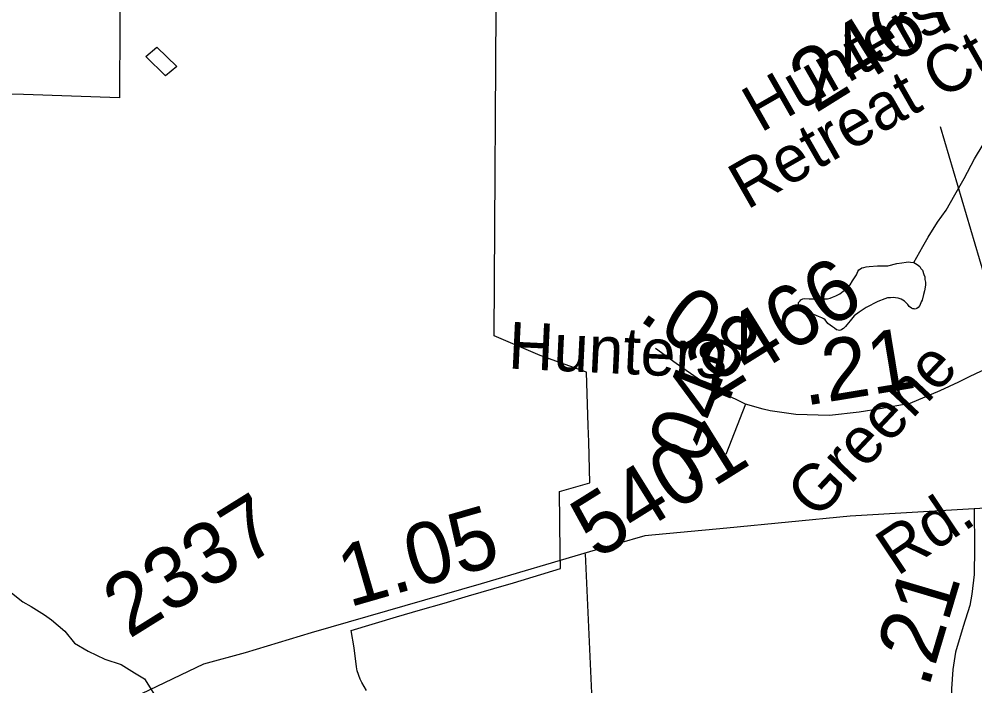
# Model space of a CAD drawing. Extents: x 2001466 to 31450019, y -30647475 to 847247.
# Drawn here: x 2197224 to 2201103, y 767032 to 769739 of the extents above; entities that cross this region are included whole.
import ezdxf

# ---------------------------------------------------------------- set-up
doc = ezdxf.new("R2010")
doc.units = 0
for name, color, linetype in [('Exist Boundary Political City Limit New', 7, 'Continuous'), ('Exist Hydrographic Misc Water Feature', 7, 'Continuous'), ('Exist Road Non-System Type 51', 7, 'Continuous'), ('Exist Road Secondary Mileage Hundredths English Label', 7, 'Continuous'), ('Exist Road Secondary Type 51 Attributed', 7, 'Continuous'), ('Exist Road Secondary Type 51 Label', 7, 'Continuous'), ('Exist Road Secondary Type 51 Number Label', 7, 'Continuous'), ('Map Preparation Boundary City Limit Buffer Line', 7, 'Continuous')]:
    doc.layers.add(name, color=color, linetype=linetype)

msp = doc.modelspace()

# ---------------------------------------------------------------- linework, layer by layer
at = {"layer": 'Exist Boundary Political City Limit New'}
for points in [[(2198992, 770080.6), (2198916.2, 770851.6), (2198855.8, 771455), (2198778.5, 771458.2), (2198472.5, 771471.2), (2198291.2, 771480.3), (2197994.2, 771494.9), (2197934, 771497.9), (2197642.8, 771512.2), (2197637.2, 770803.9), (2197636, 770000), (2197633, 769724.2), (2197631.5, 769419.2), (2197241.8, 769432.8), (2195332.5, 769486.7)], [(2198634, 767013.3), (2198614, 767044.9), (2198607.5, 767059.4), (2198595.2, 767093.4), (2198592.8, 767108.4), (2198583.2, 767185.9), (2198571.2, 767256.9), (2198756, 767311.9), (2198852.2, 767340.1), (2198948.2, 767368.1), (2199047, 767397.1), (2199150.5, 767427.4), (2199230.5, 767449.4), (2199420.8, 767508.8), (2199419, 767572.8), (2199416.5, 767821.1), (2199540.2, 767855.8), (2199536.2, 768022.5), (2199533.2, 768087.2), (2199527, 768305.1), (2199338.8, 768373.1), (2199151.8, 768452.6), (2199161.2, 770000)]]:
    msp.add_lwpolyline(points, dxfattribs=at)
at = {"layer": 'Exist Hydrographic Misc Water Feature'}
for points in [[(2200855.8, 768749.9), (2200891.5, 768815.9), (2200913.2, 768854), (2200950.7, 768914.5), (2200986, 768962.7), (2201021.9, 769024.6), (2201059.2, 769091.2), (2201101, 769171.3), (2201136.7, 769229.6), (2201180, 769275.8), (2201216.1, 769306), (2201263.4, 769352.4), (2201301, 769384.4), (2201335.2, 769418.6), (2201372.9, 769459.2), (2201404.3, 769497.4), (2201420.3, 769539.2), (2201424.2, 769565.4), (2201427.9, 769615.2), (2201425.2, 769661.4), (2201423, 769711.2), (2201416.6, 769773.1)], [(2197863.3, 769546.8), (2197817.9, 769508.6), (2197737.4, 769586.2), (2197783.1, 769624.2), (2197863.3, 769546.8)], [(2200855.8, 768749.9), (2200868.1, 768742), (2200874.2, 768737.8), (2200880, 768734.1), (2200883.7, 768725.8), (2200890, 768720), (2200896.4, 768702), (2200900.1, 768692.1), (2200900.3, 768681.9), (2200902.5, 768670.2), (2200902.5, 768660.1), (2200900.5, 768650.2), (2200898.4, 768635.9), (2200894.5, 768620.3), (2200889.2, 768598), (2200884.9, 768590.2), (2200879.2, 768576), (2200873.2, 768568), (2200867.5, 768564), (2200861.1, 768561.7), (2200857.2, 768561.9), (2200851.3, 768562), (2200845.1, 768565.7), (2200836.7, 768571.9), (2200831, 768579.7), (2200825, 768585.8), (2200817, 768593.5), (2200803.1, 768601.3), (2200791, 768605.1), (2200781.2, 768607.4), (2200770.7, 768609), (2200761.1, 768607.2), (2200748.8, 768607.1), (2200737.1, 768603.1), (2200709, 768592.8), (2200661.2, 768568.4), (2200633.1, 768548.3), (2200613.4, 768534.2), (2200597.2, 768513.9), (2200583.7, 768498.1), (2200577.5, 768490.1), (2200570, 768481.9), (2200563.6, 768478.1), (2200559.5, 768475.8), (2200554, 768473.8), (2200548, 768475.5), (2200541.4, 768477.7), (2200533.7, 768483.8), (2200525.7, 768489.4), (2200505.8, 768503.4), (2200495.3, 768517.2), (2200489.8, 768521.3), (2200481.4, 768525.3), (2200467.6, 768531.1), (2200439.3, 768543.1), (2200427.2, 768546.9), (2200413.3, 768552.7), (2200401.2, 768558.6), (2200393.2, 768564.6), (2200389.5, 768572.5), (2200387.5, 768580.5), (2200387.5, 768588.6), (2200393.2, 768594.7), (2200396.7, 768598.6), (2200404.7, 768602.7), (2200411, 768604.9), (2200430.9, 768602.7), (2200453.1, 768603), (2200477.1, 768603.1), (2200505.2, 768603.3), (2200515.2, 768605.4), (2200525.2, 768609.6), (2200539, 768615.6), (2200554.8, 768623.8), (2200568.7, 768633.8), (2200582.9, 768643.9), (2200596.6, 768660.1), (2200606.5, 768676), (2200622.2, 768700), (2200628, 768714.1), (2200632.5, 768720.4), (2200638.2, 768724.4), (2200644, 768728.4), (2200652, 768730.4), (2200662.2, 768732.5), (2200673.9, 768734.4), (2200708, 768736.6), (2200739.7, 768737), (2200750, 768737.1), (2200785.7, 768747.1), (2200806, 768749.3), (2200823.8, 768751.5), (2200831.8, 768753.5), (2200841.6, 768751.6), (2200855.8, 768749.9)], [(2197192.5, 767408.9), (2197238.5, 767373.5), (2197272.7, 767353.8), (2197326.8, 767320), (2197354.9, 767300), (2197409.5, 767254.4), (2197448, 767204.8), (2197503.8, 767173.2), (2197571.9, 767139.8), (2197638.3, 767118), (2197692.2, 767084.7), (2197732.4, 767060.8), (2197748.6, 767034.8), (2197777.1, 766989.2), (2197784.9, 766947.4), (2197801.5, 766911.2), (2197811.6, 766895.5)]]:
    msp.add_lwpolyline(points, dxfattribs=at)
at = {"layer": 'Exist Road Non-System Type 51'}
msp.add_line((2199521.3, 767568.4), (2199563.9, 766625.6), dxfattribs=at)
at = {"layer": 'Exist Road Secondary Type 51 Attributed'}
for points in [[(2200172.3, 768175.2), (2200081.3, 768219.8), (2199988.7, 768271.8), (2199889.9, 768340.7), (2199806.1, 768401.7)], [(2201210, 768344.4), (2201126.1, 768307.4), (2201083, 768287.3), (2201036, 768265.3), (2200960.4, 768228.9), (2200838.8, 768177.7), (2200718, 768156.6), (2200633.8, 768142.7), (2200512.5, 768129.5), (2200376.4, 768133.6), (2200271.7, 768148.4), (2200243, 768154.6), (2200172.3, 768175.2)], [(2200172.3, 768175.2), (2200091.6, 767970.8)], [(2201099.8, 767750.6), (2200596.4, 767720.2), (2200096.2, 767672.1), (2199763.5, 767640.6), (2199538.5, 767575.7), (2199099, 767445.9), (2198409.4, 767246.9), (2198141.6, 767165.2), (2197972, 767119.2), (2197720.9, 766999.8), (2197624.6, 766926.5), (2197540.9, 766834.4), (2197424.8, 766597.7), (2197370.4, 766423.9), (2197341.1, 766273.1), (2197339, 766120.2), (2197348.4, 765739.1), (2197348.4, 765393.5), (2197337.2, 765055.8)], [(2201099.8, 767750.6), (2201102, 767591.1), (2201099.8, 767484.5), (2201090.9, 767404.5), (2201082, 767357.9), (2201055.3, 767273.4), (2201024.2, 767169), (2201013.1, 767098), (2201008.7, 767020.2), (2201006.4, 766909.2), (2201006.4, 766638.2)], [(2201886.1, 767477.3), (2201566.4, 767657.4), (2201401.1, 767743.3), (2201256.7, 767760), (2201099.8, 767750.6)]]:
    msp.add_lwpolyline(points, dxfattribs=at)
at = {"layer": 'Exist Road Secondary Type 51 Number Label'}
msp.add_line((2201284.2, 768212.3), (2200964, 769301), dxfattribs=at)
at = {"layer": 'Map Preparation Boundary City Limit Buffer Line'}
for points in [[(2198992, 770080.6), (2198916.2, 770851.6), (2198855.8, 771455), (2198778.5, 771458.2), (2198472.5, 771471.2), (2198291.2, 771480.3), (2197994.2, 771494.9), (2197934, 771497.9), (2197642.8, 771512.2), (2197637.2, 770803.9), (2197636, 770000), (2197633, 769724.2), (2197631.5, 769419.2), (2197241.8, 769432.8), (2195332.5, 769486.7)], [(2198634, 767013.3), (2198614, 767044.9), (2198607.5, 767059.4), (2198595.2, 767093.4), (2198592.8, 767108.4), (2198583.2, 767185.9), (2198571.2, 767256.9), (2198756, 767311.9), (2198852.2, 767340.1), (2198948.2, 767368.1), (2199047, 767397.1), (2199150.5, 767427.4), (2199230.5, 767449.4), (2199420.8, 767508.8), (2199419, 767572.8), (2199416.5, 767821.1), (2199540.2, 767855.8), (2199536.2, 768022.5), (2199533.2, 768087.2), (2199527, 768305.1), (2199338.8, 768373.1), (2199151.8, 768452.6), (2199161.2, 770000)]]:
    msp.add_lwpolyline(points, dxfattribs=at)

# ---------------------------------------------------------------- texts
at = {"layer": 'Exist Road Secondary Mileage Hundredths English Label'}
for s, rotation, p in [('.08', 325.1153, (2199731.1, 768521.5)), ('.21', 9.3435, (2200412.5, 768168.4)), ('.04', 68.4465, (2199965.8, 767831.1)), ('1.05', 16.0966, (2198562.6, 767349.8)), ('.21', 73.4029, (2200913.9, 767018.4))]:
    msp.add_text(s, height=250, rotation=rotation, dxfattribs=at).set_placement(p)
at = {"layer": 'Exist Road Secondary Type 51 Label'}
for s, rotation, p in [('Hunters', 29.7173, (2200232.9, 769275.2)), ('Retreat Ct.', 29.7173, (2200177.2, 768962.5)), ('Hunters', 357.306, (2199206.4, 768320.3)), ('Greene', 46.7047, (2200462, 767702)), ('Rd.', 33.8785, (2200787.6, 767474.4))]:
    msp.add_text(s, height=190, rotation=rotation, dxfattribs=at).set_placement(p)
at = {"layer": 'Exist Road Secondary Type 51 Number Label'}
for s, p in [('2467', (2200454.5, 769353.5)), ('2466', (2200032.5, 768182.4)), ('5401', (2199568.5, 767541.7)), ('2337', (2197669.6, 767220.7))]:
    msp.add_text(s, height=250, rotation=31.918, dxfattribs=at).set_placement(p)

doc.saveas('drawing.dxf')
